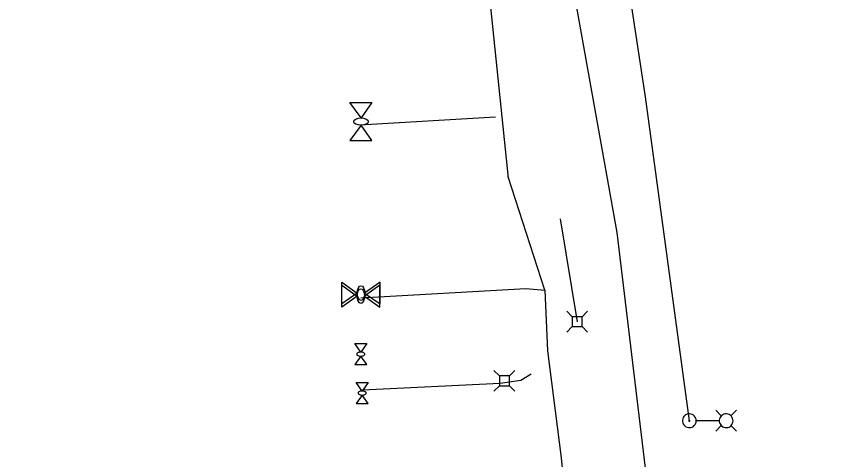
# Model space of a CAD drawing. Extents: x 600849 to 606371, y 330010 to 403088.
# Drawn here: x 602461.3 to 602722.9, y 365213.7 to 365353.4 of the extents above; entities that cross this region are included whole.
import ezdxf

# ---------------------------------------------------------------- set-up
doc = ezdxf.new("R2010")
doc.units = 0
for name, color, linetype in [('E_LTG', 7, 'Continuous'), ('E_LTG_CID', 7, 'Continuous'), ('E_UTL_AG', 7, 'Continuous'), ('E_UTL_AG_Bold', 7, 'Continuous'), ('E_UTL_E_UG', 7, 'Continuous'), ('E_UTL_FO_UG_QWEST', 7, 'Continuous'), ('E_UTL_G_UG', 7, 'Continuous'), ('E_UTL_TV_UG', 7, 'Continuous')]:
    doc.layers.add(name, color=color, linetype=linetype)

msp = doc.modelspace()

# ---------------------------------------------------------------- linework, layer by layer
at = {"layer": 'E_LTG'}
for points in [[(602675.55, 365225.92), (602675.51, 365226.33), (602675.4, 365226.73), (602675.21, 365227.1), (602674.95, 365227.42), (602674.64, 365227.69), (602674.28, 365227.9), (602673.89, 365228.04), (602673.48, 365228.09), (602673.07, 365228.07), (602672.67, 365227.98), (602672.29, 365227.81), (602671.95, 365227.57), (602671.67, 365227.27), (602671.44, 365226.92), (602671.29, 365226.53), (602671.21, 365226.13), (602671.21, 365225.71), (602671.29, 365225.31), (602671.44, 365224.92), (602671.67, 365224.58), (602671.95, 365224.28), (602672.29, 365224.04), (602672.67, 365223.87), (602673.07, 365223.77), (602673.48, 365223.75), (602673.89, 365223.81), (602674.28, 365223.94), (602674.64, 365224.15), (602674.95, 365224.42), (602675.21, 365224.74), (602675.4, 365225.11), (602675.51, 365225.51), (602675.55, 365225.92)], [(602683.46, 365227.45), (602681.68, 365229.22)], [(602687.16, 365225.92), (602687.12, 365226.33), (602687, 365226.73), (602686.81, 365227.1), (602686.56, 365227.42), (602686.24, 365227.69), (602685.89, 365227.9), (602685.49, 365228.04), (602685.09, 365228.09), (602684.67, 365228.07), (602684.27, 365227.98), (602683.89, 365227.81), (602683.56, 365227.57), (602683.27, 365227.27), (602683.05, 365226.92), (602682.89, 365226.53), (602682.82, 365226.13), (602682.82, 365225.71), (602682.89, 365225.31), (602683.05, 365224.92), (602683.27, 365224.58), (602683.56, 365224.28), (602683.89, 365224.04), (602684.27, 365223.87), (602684.67, 365223.77), (602685.09, 365223.75), (602685.49, 365223.81), (602685.89, 365223.94), (602686.24, 365224.15), (602686.56, 365224.42), (602686.81, 365224.74), (602687, 365225.11), (602687.12, 365225.51), (602687.16, 365225.92)], [(602686.51, 365227.45), (602688.28, 365229.22)], [(602673.54, 365225.92), (602673.54, 365225.95), (602673.53, 365225.98), (602673.52, 365226.01), (602673.5, 365226.04), (602673.47, 365226.06), (602673.45, 365226.07), (602673.42, 365226.08), (602673.39, 365226.09), (602673.35, 365226.09), (602673.32, 365226.08), (602673.3, 365226.07), (602673.27, 365226.05), (602673.25, 365226.02), (602673.23, 365226), (602673.22, 365225.97), (602673.21, 365225.94), (602673.21, 365225.91), (602673.22, 365225.87), (602673.23, 365225.84), (602673.25, 365225.82), (602673.27, 365225.8), (602673.3, 365225.78), (602673.32, 365225.76), (602673.35, 365225.76), (602673.39, 365225.75), (602673.42, 365225.76), (602673.45, 365225.77), (602673.47, 365225.79), (602673.5, 365225.81), (602673.52, 365225.83), (602673.53, 365225.86), (602673.54, 365225.89), (602673.54, 365225.92)], [(602682.77, 365225.92), (602675.59, 365225.92)], [(602683.46, 365224.4), (602681.68, 365222.62)], [(602686.51, 365224.4), (602688.28, 365222.62)]]:
    msp.add_lwpolyline(points, dxfattribs=at)
at = {"layer": 'E_LTG_CID'}
msp.add_lwpolyline([(602673.38, 365225.92), (602659.59, 365328.1), (602641.83, 365444.89), (602642.86, 365449.8), (602633.8, 365511.09), (602613.81, 365599.84), (602599.61, 365650.03), (602567.55, 365763.84), (602544.25, 365835.41), (602514.2, 365935.19), (602485, 366016.2), (602473.95, 366046.52), (602465.61, 366057.23)], dxfattribs=at)
at = {"layer": 'E_UTL_AG'}
for points in [[(602566.42, 365326.29), (602573.35, 365326.29)], [(602569.89, 365321.45), (602566.42, 365326.29)], [(602573.35, 365326.29), (602569.89, 365321.45)], [(602569.89, 365319.14), (602566.42, 365314.29)], [(602573.35, 365314.29), (602569.89, 365319.14)], [(602566.42, 365314.29), (602573.35, 365314.29)], [(602563.88, 365262.75), (602563.88, 365269.68)], [(602563.88, 365269.68), (602568.73, 365266.21)], [(602575.88, 365269.68), (602571.04, 365266.21)], [(602575.88, 365262.75), (602575.88, 365269.68)], [(602563.86, 365261.79), (602563.86, 365268.72)], [(602563.86, 365268.72), (602568.71, 365265.25)], [(602575.86, 365268.72), (602571.02, 365265.25)], [(602575.86, 365261.79), (602575.86, 365268.72)], [(602568.71, 365265.25), (602563.86, 365261.79)], [(602568.73, 365266.21), (602563.88, 365262.75)], [(602571.02, 365265.25), (602575.86, 365261.79)], [(602571.04, 365266.21), (602575.88, 365262.75)], [(602567.93, 365250.24), (602571.75, 365250.24)], [(602569.84, 365247.57), (602567.93, 365250.24)], [(602571.75, 365250.24), (602569.84, 365247.57)], [(602569.84, 365246.3), (602567.93, 365243.64)], [(602571.11, 365246.94), (602571.09, 365247.06), (602571.02, 365247.17), (602570.91, 365247.28), (602570.76, 365247.38), (602570.58, 365247.45), (602570.37, 365247.51), (602570.14, 365247.55), (602569.9, 365247.57), (602569.66, 365247.57), (602569.42, 365247.54), (602569.2, 365247.49), (602569.01, 365247.42), (602568.84, 365247.33), (602568.71, 365247.23), (602568.62, 365247.12), (602568.58, 365247), (602568.58, 365246.88), (602568.62, 365246.76), (602568.71, 365246.65), (602568.84, 365246.54), (602569.01, 365246.46), (602569.2, 365246.39), (602569.42, 365246.34), (602569.66, 365246.31), (602569.9, 365246.3), (602570.14, 365246.32), (602570.37, 365246.36), (602570.58, 365246.42), (602570.76, 365246.5), (602570.91, 365246.59), (602571.02, 365246.7), (602571.09, 365246.82), (602571.11, 365246.94)], [(602571.75, 365243.64), (602569.84, 365246.3)], [(602567.93, 365243.64), (602571.75, 365243.64)], [(602568.33, 365237.96), (602572.14, 365237.96)], [(602570.23, 365235.29), (602568.33, 365237.96)], [(602572.14, 365237.96), (602570.23, 365235.29)], [(602571.5, 365234.66), (602571.48, 365234.78), (602571.41, 365234.89), (602571.3, 365235), (602571.15, 365235.09), (602570.97, 365235.17), (602570.76, 365235.23), (602570.53, 365235.27), (602570.29, 365235.29), (602570.05, 365235.28), (602569.82, 365235.26), (602569.6, 365235.21), (602569.4, 365235.13), (602569.23, 365235.05), (602569.1, 365234.95), (602569.01, 365234.83), (602568.97, 365234.72), (602568.97, 365234.59), (602569.01, 365234.48), (602569.1, 365234.36), (602569.23, 365234.26), (602569.4, 365234.18), (602569.6, 365234.1), (602569.82, 365234.05), (602570.05, 365234.03), (602570.29, 365234.02), (602570.53, 365234.04), (602570.76, 365234.08), (602570.97, 365234.14), (602571.15, 365234.22), (602571.3, 365234.31), (602571.41, 365234.42), (602571.48, 365234.53), (602571.5, 365234.66)], [(602570.23, 365234.02), (602568.33, 365231.35)], [(602572.14, 365231.35), (602570.23, 365234.02)], [(602568.33, 365231.35), (602572.14, 365231.35)]]:
    msp.add_lwpolyline(points, dxfattribs=at)
for centre, major_axis in [((602569.89, 365320.29), (2.31, 0)), ((602569.86, 365265.25), (0, 2.31)), ((602569.88, 365266.21), (0, 2.31))]:
    msp.add_ellipse(centre, major_axis=major_axis, ratio=0.5, dxfattribs=at)
at = {"layer": 'E_UTL_AG_Bold'}
for points in [[(602636.47, 365258.7), (602634.72, 365260.45)], [(602639.57, 365258.7), (602636.47, 365258.7)], [(602636.47, 365258.7), (602636.47, 365255.6)], [(602639.57, 365258.7), (602641.32, 365260.45)], [(602639.57, 365255.6), (602639.57, 365258.7)], [(602636.47, 365255.6), (602634.72, 365253.85)], [(602636.47, 365255.6), (602639.57, 365255.6)], [(602639.57, 365255.6), (602641.32, 365253.85)], [(602613.55, 365240.05), (602611.8, 365241.8)], [(602616.65, 365240.05), (602618.4, 365241.8)], [(602616.65, 365240.05), (602613.55, 365240.05)], [(602613.55, 365240.05), (602613.55, 365236.95)], [(602616.65, 365236.95), (602616.65, 365240.05)], [(602613.55, 365236.95), (602611.8, 365235.2)], [(602613.55, 365236.95), (602616.65, 365236.95)], [(602616.65, 365236.95), (602618.4, 365235.2)]]:
    msp.add_lwpolyline(points, dxfattribs=at)
at = {"layer": 'E_UTL_E_UG'}
msp.add_lwpolyline([(602623.54, 365240.66), (602620.25, 365238.57), (602613.79, 365237.64), (602570.38, 365235.52)], dxfattribs=at)
at = {"layer": 'E_UTL_FO_UG_QWEST'}
msp.add_lwpolyline([(602663.52, 365177.69), (602650.65, 365285.28), (602592.43, 365610.5), (602562.02, 365686.34), (602535.62, 365782.53), (602451.17, 366024.36), (602445.13, 366073.09), (602443.7, 366086.4), (602447.69, 366194.1), (602457.31, 366248.79), (602488.78, 366357.55), (602523.81, 366477.73), (602569.76, 366617.88), (602590.54, 366678.47), (602610.84, 366745.71), (602633.97, 366810.99), (602652.24, 366879.2), (602722.88, 367122.58)], dxfattribs=at)
at = {"layer": 'E_UTL_G_UG'}
msp.add_line((602616.36, 365302.4), (602595.7, 365504.21), dxfattribs=at)
for points in [[(602569.52, 365319.32), (602612.3, 365321.78)], [(602627.84, 365267.12), (602616.31, 365302.89)], [(602569.86, 365264.65), (602621.86, 365267.61), (602627.84, 365267.12), (602628.66, 365247.94), (602633, 365214.21), (602641.16, 365130.66)]]:
    msp.add_lwpolyline(points, dxfattribs=at)
at = {"layer": 'E_UTL_TV_UG'}
msp.add_lwpolyline([(602632.63, 365289.6), (602638.02, 365257.15)], dxfattribs=at)

doc.saveas('drawing.dxf')
